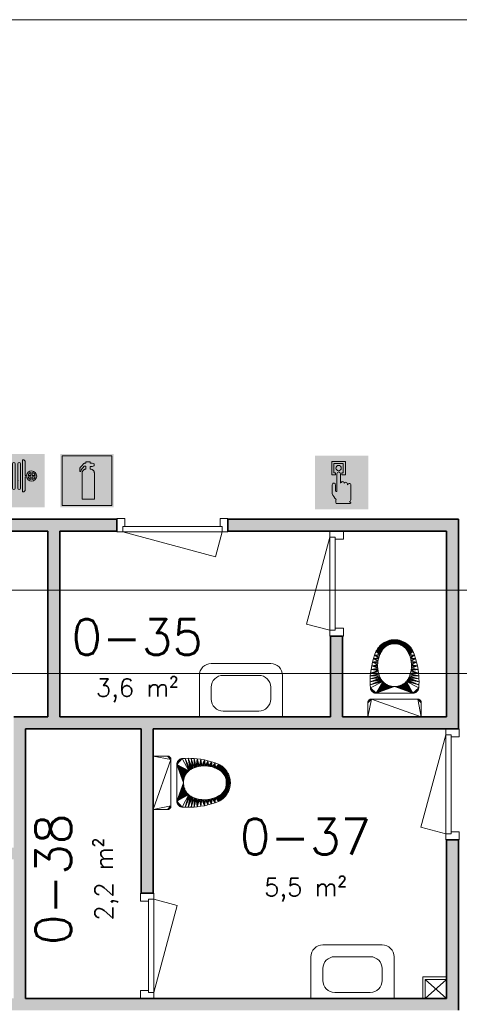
# Model space of a CAD drawing. Header units: millimetres. Extents: x -13022 to 1371524, y -38729 to 632593.
# Tile 260 of 381: x 512969 to 516669, y 607835 to 616118. Entities that reach past the tile are written whole.
import ezdxf

# ---------------------------------------------------------------- set-up
doc = ezdxf.new("R2010")
doc.units = ezdxf.units.MM
doc.header["$LTSCALE"] = 35
for name, color, linetype, lineweight in [('A LIJN 1', 1, 'Continuous', 20), ('A LIJN 2', 2, 'Continuous', 35), ('A LIJN 5', 5, 'Continuous', 13), ('A LIJN 9', 252, 'Continuous', 18), ('A OPMER', 10, 'Continuous', 50), ('Al65----_beveiliging-inst', 92, 'Continuous', 9), ('B95 tekst', 7, 'Continuous', 25), ('brandveiligheid voorzieningen', 10, 'Continuous', 9)]:
    doc.layers.add(name, color=color, linetype=linetype, lineweight=lineweight)
doc.layers.add('Al$8a---_hulplijnen', color=6, linetype='Continuous', plot=False)
doc.styles.add('Algemeen', font='simplex.shx', dxfattribs={"height": 2.5})

# ---------------------------------------------------------------- blocks, each defined once
blk = doc.blocks.new('wast2-2')
at = {"layer": 'A LIJN 1', "linetype": 'Continuous'}
for p, q in [((0.15, 0.35), (-0.15, 0.35)), ((-0.25, 0.25), (-0.25, 0.15)), ((0.25, 0.15), (0.25, 0.25)), ((-0.15, 0.05), (0.15, 0.05))]:
    blk.add_line(p, q, dxfattribs=at)
at = {"layer": 'A LIJN 1'}
blk.add_lwpolyline([(0.35, 0), (-0.35, 0), (-0.35, 0.35, -0.414214), (-0.25, 0.45), (0.25, 0.45, -0.414214), (0.35, 0.35), (0.35, 0)], format="xyb", close=True, dxfattribs=at)
at = {"layer": 'A LIJN 1', "linetype": 'Continuous'}
for centre, start, end in [((-0.15, 0.25), 90, 180), ((0.15, 0.25), 360, 90), ((-0.15, 0.15), 180, 270), ((0.15, 0.15), 270, 0)]:
    blk.add_arc(centre, 0.1, start, end, dxfattribs=at)
blk = doc.blocks.new('wc1-2')
at = {"layer": 'A LIJN 1', "linetype": 'Continuous'}
mesh = blk.add_polyface(dxfattribs=at)
corners = [(-0.2018, 0.3699), (-0.1978, 0.4007), (-0.1393, 0.3911), (-0.1205, 0.6014), (-0.0913, 0.5784), (-0.0943, 0.575), (-0.1505, 0.5627), (-0.1153, 0.5427), (-0.1539, 0.5566), (-0.1856, 0.4616), (-0.1774, 0.4916), (-0.1397, 0.4689), (-0.1427, 0.4299), (-0.1924, 0.4313), (-0.1426, 0.4397), (-0.1425, 0.4202), (-0.1418, 0.4104), (-0.1679, 0.5212), (-0.1334, 0.4975), (-0.1408, 0.4007), (-0.1055, 0.5596), (-0.1105, 0.5513), (-0.1431, 0.5746), (-0.1411, 0.4592), (-0.142, 0.4495), (-0.1255, 0.5964), (-0.0973, 0.5714), (-0.1001, 0.5678), (-0.1359, 0.488), (-0.138, 0.4785), (-0.1469, 0.5687), (-0.157, 0.5503), (-0.1196, 0.534), (-0.1375, 0.3815), (-0.1347, 0.5859), (-0.1302, 0.5912), (-0.1236, 0.5251), (-0.1305, 0.5068), (-0.139, 0.5803), (-0.1272, 0.516), (-0.088, 0.5817), (-0.1154, 0.6061)]
mesh.append_faces([[corners[k] for k in face] for face in [(6, 7, 8), (12, 13, 14), (17, 18, 10), (19, 1, 16), (9, 14, 13), (15, 13, 12), (29, 10, 28), (36, 31, 32), (25, 27, 35), (37, 17, 39), (38, 20, 22), (32, 8, 7)]], dxfattribs={"vtx0": -1, "vtx1": -1})
mesh.append_faces([[corners[k] for k in face] for face in [(3, 4, 5), (9, 23, 24), (25, 26, 27), (30, 21, 7), (9, 24, 14), (0, 2, 33), (9, 11, 23), (36, 17, 31), (25, 5, 26), (34, 27, 20)]], dxfattribs={"vtx0": -1, "vtx2": -1})
mesh.append_faces([[corners[k] for k in face] for face in [(0, 1, 2), (9, 10, 11), (15, 16, 13), (20, 21, 22), (18, 28, 10), (30, 22, 21), (29, 11, 10), (25, 3, 5), (31, 8, 32), (34, 35, 27), (37, 18, 17), (38, 34, 20), (36, 39, 17), (19, 2, 1), (1, 13, 16), (6, 30, 7), (40, 4, 41)]], dxfattribs={"vtx1": -1, "vtx2": -1})
mesh = blk.add_polyface(dxfattribs=at)
corners = [(-0.0551, 0.6411), (-0.041, 0.6101), (-0.0454, 0.6086), (-0.0276, 0.6134), (-0.0348, 0.6465), (-0.0279, 0.6478), (-0.0184, 0.6148), (-0.021, 0.6488), (-0.0484, 0.6432), (-0.0662, 0.5987), (-0.0809, 0.6301), (-0.0622, 0.601), (-0.0617, 0.6387), (-0.0497, 0.6069), (-0.0539, 0.6051), (-0.0682, 0.6361), (0, 0.6154), (-0.0046, 0.6155), (0, 0.6501), (-0.093, 0.623), (-0.0739, 0.5936), (-0.0989, 0.6191), (-0.087, 0.6267), (-0.0701, 0.5962), (-0.014, 0.6495), (-0.007, 0.6499), (-0.0092, 0.6155), (-0.023, 0.6142), (-0.1045, 0.615), (-0.0812, 0.588), (-0.1205, 0.6014), (-0.1154, 0.6061), (-0.0913, 0.5784), (-0.0138, 0.6152), (-0.0776, 0.5909), (-0.0847, 0.5849), (-0.11, 0.6107), (-0.0746, 0.6332), (-0.0366, 0.6114), (-0.0417, 0.645), (-0.0321, 0.6125), (-0.0581, 0.6031), (-0.088, 0.5817)]
mesh.append_faces([[corners[k] for k in face] for face in [(9, 10, 11), (12, 14, 15), (19, 20, 21), (3, 5, 27), (6, 7, 33), (34, 21, 20), (24, 33, 7), (28, 35, 36), (38, 39, 40), (41, 15, 14), (11, 37, 41), (4, 40, 39)]], dxfattribs={"vtx0": -1, "vtx1": -1})
mesh.append_faces([[corners[k] for k in face] for face in [(0, 1, 2), (3, 4, 5), (6, 5, 7), (12, 13, 14), (17, 25, 18), (9, 22, 10), (28, 29, 35), (11, 10, 37), (38, 8, 39), (12, 2, 13), (42, 31, 36), (19, 23, 20), (24, 26, 33)]], dxfattribs={"vtx0": -1, "vtx2": -1})
mesh.append_faces([[corners[k] for k in face] for face in [(0, 8, 1), (16, 17, 18), (19, 22, 23), (24, 25, 26), (28, 21, 29), (30, 31, 32), (17, 26, 25), (12, 0, 2), (38, 1, 8), (9, 23, 22), (37, 15, 41), (3, 40, 4), (6, 27, 5), (34, 29, 21), (35, 42, 36)]], dxfattribs={"vtx1": -1, "vtx2": -1})
mesh = blk.add_polyface(dxfattribs=at)
corners = [(0.0989, 0.6191), (0.0776, 0.5909), (0.0739, 0.5936), (0.007, 0.6499), (0.0046, 0.6155), (0, 0.6501), (0.021, 0.6488), (0.0138, 0.6152), (0.014, 0.6495), (0.0539, 0.6051), (0.0682, 0.6361), (0.0581, 0.6031), (0.0746, 0.6332), (0.0622, 0.601), (0.093, 0.623), (0.0812, 0.588), (0.1045, 0.615), (0.0617, 0.6387), (0.0497, 0.6069), (0.0279, 0.6478), (0.023, 0.6142), (0.0184, 0.6148), (0.0701, 0.5962), (0.087, 0.6267), (0.0092, 0.6155), (0.0321, 0.6125), (0.0417, 0.645), (0.0366, 0.6114), (0.0809, 0.6301), (0.0662, 0.5987), (0.0454, 0.6086), (0.041, 0.6101), (0.0551, 0.6411), (0.0348, 0.6465), (0.0276, 0.6134), (0, 0.6154), (0.0484, 0.6432), (0.088, 0.5817), (0.0847, 0.5849), (0.11, 0.6107), (0.1154, 0.6061), (0.1205, 0.6014), (0.0913, 0.5784)]
mesh.append_faces([[corners[k] for k in face] for face in [(3, 4, 5), (6, 7, 8), (9, 10, 11), (11, 12, 13), (0, 2, 14), (25, 26, 27), (28, 13, 12), (22, 14, 2), (23, 29, 28), (35, 5, 4), (30, 17, 18), (15, 16, 38), (24, 8, 7), (27, 36, 31)]], dxfattribs={"vtx0": -1, "vtx1": -1})
mesh.append_faces([[corners[k] for k in face] for face in [(0, 1, 2), (15, 0, 16), (17, 9, 18), (19, 20, 21), (22, 23, 14), (3, 24, 4), (28, 29, 13), (25, 33, 26), (11, 10, 12), (19, 34, 20), (31, 36, 32), (30, 32, 17), (27, 26, 36), (6, 21, 7), (37, 39, 40)]], dxfattribs={"vtx0": -1, "vtx2": -1})
mesh.append_faces([[corners[k] for k in face] for face in [(30, 31, 32), (3, 8, 24), (19, 33, 34), (15, 1, 0), (17, 10, 9), (25, 34, 33), (37, 38, 39), (22, 29, 23), (6, 19, 21), (16, 39, 38), (40, 41, 42)]], dxfattribs={"vtx1": -1, "vtx2": -1})
mesh = blk.add_polyface(dxfattribs=at)
corners = [(0.1334, 0.4975), (0.1774, 0.4916), (0.1359, 0.488), (0.1679, 0.5212), (0.1305, 0.5068), (0.1272, 0.516), (0.1426, 0.4397), (0.142, 0.4495), (0.1856, 0.4616), (0.0943, 0.575), (0.1205, 0.6014), (0.1255, 0.5964), (0.1302, 0.5912), (0.1001, 0.5678), (0.1539, 0.5566), (0.1196, 0.534), (0.1153, 0.5427), (0.157, 0.5503), (0.1978, 0.4007), (0.1418, 0.4104), (0.1924, 0.4313), (0.0973, 0.5714), (0.1505, 0.5627), (0.1236, 0.5251), (0.138, 0.4785), (0.1397, 0.4689), (0.1425, 0.4202), (0.1427, 0.4299), (0.2018, 0.3699), (0.1375, 0.3815), (0.1393, 0.3911), (0.1411, 0.4592), (0.1408, 0.4007), (0.1469, 0.5687), (0.1347, 0.5859), (0.1055, 0.5596), (0.139, 0.5803), (0.1431, 0.5746), (0.1105, 0.5513), (0.088, 0.5817), (0.1154, 0.6061), (0.0913, 0.5784)]
mesh.append_faces([[corners[k] for k in face] for face in [(0, 1, 2), (12, 13, 11), (18, 19, 20), (21, 11, 13), (14, 16, 22), (3, 23, 17), (24, 1, 25), (26, 20, 19), (20, 6, 8), (39, 40, 41), (31, 8, 7), (9, 11, 21), (37, 35, 36)]], dxfattribs={"vtx0": -1, "vtx1": -1})
mesh.append_faces([[corners[k] for k in face] for face in [(0, 3, 1), (3, 4, 5), (9, 10, 11), (14, 15, 16), (3, 5, 23), (28, 29, 30), (18, 30, 32), (18, 32, 19), (16, 33, 22), (20, 27, 6), (25, 1, 8), (17, 23, 15), (35, 34, 36), (37, 38, 35)]], dxfattribs={"vtx0": -1, "vtx2": -1})
mesh.append_faces([[corners[k] for k in face] for face in [(6, 7, 8), (14, 17, 15), (26, 27, 20), (31, 25, 8), (12, 34, 13), (35, 13, 34), (24, 2, 1), (37, 33, 38), (0, 4, 3), (16, 38, 33), (9, 41, 10), (18, 28, 30)]], dxfattribs={"vtx1": -1, "vtx2": -1})
mesh = blk.add_polyface(dxfattribs=at)
corners = [(-0.154, 0.2), (-0.0265, 0.2581), (-0.0213, 0.2572), (-0.1297, 0.3532), (-0.2042, 0.3452), (-0.1327, 0.3625), (-0.0317, 0.2592), (-0.0369, 0.2606), (-0.0617, 0.2703), (-0.0664, 0.2728), (-0.2018, 0.3699), (-0.1375, 0.3815), (-0.1353, 0.3719), (-0.0755, 0.2784), (-0.0798, 0.2815), (-0.052, 0.2658), (-0.0471, 0.2638), (-0.042, 0.2621), (-0.0569, 0.2679), (-0.1264, 0.3441), (-0.0882, 0.2881), (-0.0841, 0.2847), (-0.1226, 0.335), (-0.1204, 0.3302), (-0.2056, 0.3204), (-0.016, 0.2565), (-0.2025, 0.2377), (-0.2038, 0.2458), (-0.2013, 0.2337), (-0.2054, 0.2707), (-0.1031, 0.3034), (-0.0996, 0.2993), (-0.2033, 0.2417), (-0.118, 0.3254), (-0.1154, 0.3208), (-0.206, 0.2955), (-0.1064, 0.3075), (-0.1126, 0.3162), (-0.071, 0.2755), (-0.0959, 0.2955), (-0.0921, 0.2917), (-0.1096, 0.3118)]
mesh.append_faces([[corners[k] for k in face] for face in [(3, 4, 5), (6, 0, 7), (8, 0, 9), (13, 0, 14), (25, 0, 2), (26, 27, 28), (15, 0, 18), (33, 35, 23), (4, 19, 24), (29, 31, 27), (22, 24, 19), (39, 0, 31), (17, 0, 16)]], dxfattribs={"vtx0": -1, "vtx1": -1})
mesh.append_faces([[corners[k] for k in face] for face in [(0, 27, 31)]], dxfattribs={"vtx0": -1, "vtx1": -1, "vtx2": -1})
mesh.append_faces([[corners[k] for k in face] for face in [(0, 1, 2), (10, 11, 12), (0, 20, 21), (29, 30, 31), (29, 36, 30), (35, 34, 37), (35, 37, 41), (0, 38, 9), (0, 40, 20), (10, 12, 5), (0, 21, 14), (29, 41, 36)]], dxfattribs={"vtx0": -1, "vtx2": -1})
mesh.append_faces([[corners[k] for k in face] for face in [(15, 16, 0), (17, 7, 0), (8, 18, 0), (3, 19, 4), (22, 23, 24), (33, 34, 35), (6, 1, 0), (13, 38, 0), (39, 40, 0), (4, 10, 5), (29, 35, 41), (35, 24, 23)]], dxfattribs={"vtx1": -1, "vtx2": -1})
mesh.append_faces([[corners[k] for k in face] for face in [(26, 32, 27)]], dxfattribs={"vtx2": -1})
mesh = blk.add_polyface(dxfattribs=at)
corners = [(0.0369, 0.2606), (0.042, 0.2621), (0.154, 0.2), (0.0213, 0.2572), (0.0265, 0.2581), (0.2054, 0.2707), (0.0996, 0.2993), (0.1031, 0.3034), (0.0755, 0.2784), (0.0798, 0.2815), (0.1226, 0.335), (0.2056, 0.3204), (0.1204, 0.3302), (0.0471, 0.2638), (0.052, 0.2658), (0.0921, 0.2917), (0.0959, 0.2955), (0.1353, 0.3719), (0.1375, 0.3815), (0.2018, 0.3699), (0.1327, 0.3625), (0.2042, 0.3452), (0.1297, 0.3532), (0.1264, 0.3441), (0.016, 0.2565), (0.1096, 0.3118), (0.1126, 0.3162), (0.206, 0.2955), (0.0569, 0.2679), (0.0617, 0.2703), (0.2033, 0.2417), (0.2025, 0.2377), (0.2038, 0.2458), (0.1064, 0.3075), (0.0841, 0.2847), (0.1154, 0.3208), (0.0882, 0.2881), (0.118, 0.3254), (0.0664, 0.2728), (0.0317, 0.2592), (0.071, 0.2755), (0.2013, 0.2337), (0.0107, 0.256)]
mesh.append_faces([[corners[k] for k in face] for face in [(10, 11, 12), (20, 21, 22), (23, 11, 10), (35, 27, 26), (17, 19, 20), (38, 2, 29), (25, 5, 33), (0, 2, 39), (41, 32, 31), (8, 2, 40), (37, 27, 35)]], dxfattribs={"vtx0": -1, "vtx1": -1})
mesh.append_faces([[corners[k] for k in face] for face in [(2, 6, 32)]], dxfattribs={"vtx0": -1, "vtx1": -1, "vtx2": -1})
mesh.append_faces([[corners[k] for k in face] for face in [(2, 3, 4), (5, 6, 7), (2, 13, 14), (2, 15, 16), (2, 24, 3), (20, 19, 21), (2, 28, 29), (5, 7, 33), (2, 9, 34), (23, 21, 11), (2, 34, 36), (2, 1, 13), (2, 16, 6), (25, 27, 5), (2, 36, 15), (2, 14, 28), (2, 4, 39), (2, 42, 24)]], dxfattribs={"vtx0": -1, "vtx2": -1})
mesh.append_faces([[corners[k] for k in face] for face in [(30, 31, 32)]], dxfattribs={"vtx1": -1})
mesh.append_faces([[corners[k] for k in face] for face in [(0, 1, 2), (8, 9, 2), (17, 18, 19), (25, 26, 27), (5, 32, 6), (37, 12, 27), (23, 22, 21), (38, 40, 2), (11, 27, 12)]], dxfattribs={"vtx1": -1, "vtx2": -1})
mesh = blk.add_polyface(dxfattribs=at)
corners = [(0.225, 0), (-0.225, 0), (-0.195, 0.15), (-0.2249, 0.1224), (-0.2242, 0.127), (-0.2235, 0.1293), (-0.225, 0.12), (-0.2043, 0.1485), (-0.2178, 0.1395), (-0.2206, 0.1357), (-0.2193, 0.1376), (-0.2162, 0.1412), (-0.2145, 0.1428), (-0.2126, 0.1443), (-0.2246, 0.1247), (-0.2107, 0.1456), (-0.1974, 0.1499), (-0.1997, 0.1496), (-0.2227, 0.1315), (-0.202, 0.1492), (-0.2086, 0.1467), (-0.2065, 0.1477), (-0.2217, 0.1336), (-0.1702, 0.2027), (-0.1741, 0.2042), (-0.1663, 0.2015), (0, 0.2557), (-0.154, 0.2), (-0.0053, 0.2558), (-0.1878, 0.2132), (-0.1908, 0.2161), (-0.2038, 0.2458), (-0.016, 0.2565), (-0.0107, 0.256), (-0.1998, 0.2299), (-0.2013, 0.2337), (-0.1934, 0.2193), (-0.1847, 0.2105), (-0.1581, 0.2002), (-0.198, 0.2262), (-0.1813, 0.2081), (-0.1778, 0.206), (-0.1622, 0.2007), (-0.1958, 0.2226)]
mesh.append_faces([[corners[k] for k in face] for face in [(8, 9, 10), (9, 18, 22), (25, 38, 42)]], dxfattribs={"vtx0": -1})
mesh.append_faces([[corners[k] for k in face] for face in [(3, 2, 6), (16, 7, 17), (2, 7, 16), (15, 5, 13), (20, 7, 15), (6, 2, 1), (26, 27, 28), (36, 31, 30), (29, 31, 37), (34, 31, 39)]], dxfattribs={"vtx0": -1, "vtx1": -1})
mesh.append_faces([[corners[k] for k in face] for face in [(3, 5, 7), (3, 7, 2), (7, 5, 15), (11, 13, 9), (9, 13, 5), (25, 31, 38), (31, 24, 40), (25, 24, 31)]], dxfattribs={"vtx0": -1, "vtx1": -1, "vtx2": -1})
mesh.append_faces([[corners[k] for k in face] for face in [(3, 4, 5), (9, 5, 18), (31, 40, 37), (27, 33, 28)]], dxfattribs={"vtx0": -1, "vtx2": -1})
mesh.append_faces([[corners[k] for k in face] for face in [(23, 24, 25), (41, 40, 24)]], dxfattribs={"vtx1": -1})
mesh.append_faces([[corners[k] for k in face] for face in [(0, 1, 2), (8, 11, 9), (29, 30, 31), (32, 33, 27), (34, 35, 31), (27, 38, 31), (36, 43, 31), (43, 39, 31)]], dxfattribs={"vtx1": -1, "vtx2": -1})
mesh.append_faces([[corners[k] for k in face] for face in [(11, 12, 13), (3, 14, 4), (7, 19, 17), (20, 21, 7)]], dxfattribs={"vtx2": -1})
mesh = blk.add_polyface(dxfattribs=at)
corners = [(0.2065, 0.1477), (0.2086, 0.1467), (0.2107, 0.1456), (0.2043, 0.1485), (0.2246, 0.1247), (0.195, 0.15), (0.1997, 0.1496), (0.2217, 0.1336), (0.2145, 0.1428), (0.2193, 0.1376), (0.225, 0.12), (0.2227, 0.1315), (0.2235, 0.1293), (0.2242, 0.127), (0.2249, 0.1224), (0.1974, 0.1499), (0.202, 0.1492), (0.225, 0), (0.2206, 0.1357), (0.2162, 0.1412), (0.2126, 0.1443), (0.2178, 0.1395), (-0.195, 0.15), (0.1581, 0.2002), (0.1663, 0.2015), (0.1622, 0.2007), (0.198, 0.2262), (0.1878, 0.2132), (0.2013, 0.2337), (0.1778, 0.206), (0.154, 0.2), (0.2038, 0.2458), (0.1702, 0.2027), (0.1741, 0.2042), (0, 0.2557), (0.0053, 0.2558), (0.0107, 0.256), (0.1847, 0.2105), (0.1813, 0.2081), (0.1958, 0.2226), (0.1934, 0.2193), (0.1908, 0.2161), (0.1998, 0.2299), (-0.154, 0.2)]
mesh.append_faces([[corners[k] for k in face] for face in [(6, 5, 15), (23, 24, 25), (27, 40, 41)]], dxfattribs={"vtx0": -1})
mesh.append_faces([[corners[k] for k in face] for face in [(17, 5, 10), (4, 11, 13), (30, 31, 23), (37, 29, 27)]], dxfattribs={"vtx0": -1, "vtx1": -1})
mesh.append_faces([[corners[k] for k in face] for face in [(3, 4, 5), (6, 3, 5), (7, 8, 9), (4, 10, 5), (3, 7, 4), (3, 8, 7), (3, 2, 8), (26, 27, 28), (29, 23, 27), (28, 23, 31), (28, 27, 23), (29, 24, 23), (26, 40, 27)]], dxfattribs={"vtx0": -1, "vtx1": -1, "vtx2": -1})
mesh.append_faces([[corners[k] for k in face] for face in [(4, 7, 11), (17, 22, 5), (30, 34, 35), (30, 35, 36)]], dxfattribs={"vtx0": -1, "vtx2": -1})
mesh.append_faces([[corners[k] for k in face] for face in [(32, 24, 33), (42, 26, 28)]], dxfattribs={"vtx1": -1})
mesh.append_faces([[corners[k] for k in face] for face in [(3, 0, 2), (8, 19, 9), (30, 43, 34), (29, 33, 24)]], dxfattribs={"vtx1": -1, "vtx2": -1})
mesh.append_faces([[corners[k] for k in face] for face in [(0, 1, 2), (11, 12, 13), (4, 14, 10), (6, 16, 3), (9, 18, 7), (2, 20, 8), (19, 21, 9), (37, 38, 29), (26, 39, 40)]], dxfattribs={"vtx2": -1})
blk = doc.blocks.new('Brandslanghaspel')
at = {"layer": 'brandveiligheid voorzieningen', "true_color": 0xffffff}
h = blk.add_hatch(color=7, dxfattribs=at)
h.paths.add_polyline_path([(-1.8131, 2.183), (-1.9809, 2.183), (-2.1753, 2.364), (-2.1753, 6.484), (-1.9926, 6.664), (-1.8131, 6.664)])
edge = h.paths.add_edge_path()
edge.add_arc((0.1717, 6.0972), 0.1929, 92.01096, 177.98904)
edge.add_line((-0.0211, 6.104), (-0.0214, 6.104))
edge.add_line((-0.0214, 6.104), (-0.0214, 2.702))
edge.add_line((-0.0214, 2.702), (-0.0211, 2.702))
edge.add_arc((0.1723, 2.7114), 0.1936, 182.797634, 267.821774)
edge.add_arc((0.1573, 2.7114), 0.1935, 272.254329, 357.218746)
edge.add_line((0.3506, 2.702), (0.3515, 2.702))
edge.add_line((0.3515, 2.702), (0.3515, 6.104))
edge.add_line((0.3515, 6.104), (0.3506, 6.104))
edge.add_arc((0.1577, 6.0971), 0.193, 2.044103, 87.86341)
edge = h.paths.add_edge_path()
edge.add_arc((-0.5787, 6.0971), 0.1931, 92.060571, 177.939429)
edge.add_line((-0.7716, 6.104), (-0.772, 6.104))
edge.add_line((-0.772, 6.104), (-0.772, 2.702))
edge.add_line((-0.772, 2.702), (-0.7716, 2.702))
edge.add_arc((-0.5779, 2.7118), 0.194, 182.897198, 267.72221)
edge.add_arc((-0.5933, 2.7119), 0.194, 272.272353, 357.077445)
edge.add_line((-0.3995, 2.702), (-0.3992, 2.702))
edge.add_line((-0.3992, 2.702), (-0.3992, 6.104))
edge.add_line((-0.3992, 6.104), (-0.3995, 6.104))
edge.add_arc((-0.5926, 6.0969), 0.1933, 2.115671, 87.915125)
edge = h.paths.add_edge_path()
edge.add_arc((-1.2963, 6.0968), 0.1933, 91.999029, 177.877887)
edge.add_line((-1.4894, 6.104), (-1.4894, 1.535))
edge.add_line((-1.4894, 1.535), (-1.1166, 1.535))
edge.add_line((-1.1166, 1.535), (-1.1166, 6.104))
edge.add_line((-1.1166, 6.104), (-1.1173, 6.104))
edge.add_arc((-1.3103, 6.097), 0.1931, 2.063956, 87.843556)
h.paths.add_polyline_path([(-1.1151, 1.102), (-1.1833, 0.701), (-1.4224, 0.701), (-1.4903, 1.105), (-1.4903, 1.263), (-1.1151, 1.263)])
edge = h.paths.add_edge_path()
edge.add_line((1.0007, 4.4891), (1.0007, 6.484))
edge.add_line((1.0007, 6.484), (0.8176, 6.664))
edge.add_line((0.8176, 6.664), (0.6385, 6.664))
edge.add_line((0.6385, 6.664), (0.6385, 2.183))
edge.add_line((0.6385, 2.183), (0.8062, 2.183))
edge.add_line((0.8062, 2.183), (1.0007, 2.364))
edge.add_line((1.0007, 2.364), (1.0007, 4.285))
edge.add_line((1.0007, 4.285), (1.2228, 4.285))
edge.add_arc((1.8866, 4.3396), 0.666, 184.705084, 271.930478)
edge.add_arc((1.8807, 4.4237), 0.7502, 272.163802, 357.883832)
edge.add_arc((1.8818, 4.3683), 0.7492, 2.116162, 87.915616)
edge.add_arc((1.9315, 4.3762), 0.7412, 91.743139, 171.242832)
edge.add_arc((1.0182, -221.511), 226, 89.954163, 90.004437)
edge = h.paths.add_edge_path(flags=16)
edge.add_line((1.8026, 4.285), (1.8026, 3.9))
edge.add_arc((1.921, 4.4072), 0.5208, 193.569519, 256.860438, ccw=False)
edge.add_line((1.4147, 4.285), (1.8026, 4.285))
edge = h.paths.add_edge_path(flags=16)
edge.add_line((1.8026, 4.891), (1.8026, 4.489))
edge.add_line((1.8026, 4.489), (1.4112, 4.489))
edge.add_arc((1.9212, 4.384), 0.5207, 103.167599, 168.363278, ccw=False)
edge = h.paths.add_edge_path(flags=16)
edge.add_arc((1.8987, 4.3853), 0.5189, 11.524706, 78.048247)
edge.add_line((2.0062, 4.893), (2.0062, 4.489))
edge.add_line((2.0062, 4.489), (2.4072, 4.489))
edge = h.paths.add_edge_path(flags=16)
edge.add_arc((1.8971, 4.4077), 0.5212, 282.079218, 346.387144)
edge.add_line((2.4037, 4.285), (2.0062, 4.285))
edge.add_line((2.0062, 4.285), (2.0062, 3.898))
at = {"layer": 'Al65----_beveiliging-inst', "color": 7, "true_color": 0xffffff}
blk.add_solid([(-3.75, 0), (3.75, 0), (-3.75, 7.5), (3.75, 7.5)], dxfattribs=at)
blk.add_solid([(-3.75, 0), (3.75, 0), (-3.75, 7.5), (3.75, 7.5)], dxfattribs=at)
at = {"layer": 'Al65----_beveiliging-inst', "color": 10}
blk.add_solid([(-3.5, 0.25), (3.5, 0.25), (-3.5, 7.25), (3.5, 7.25)], dxfattribs=at)
at = {"layer": 'brandveiligheid voorzieningen', "color": 7, "true_color": 0xffffff}
for points in [[(-2.1753, 6.484), (-1.9926, 6.664)], [(-2.1753, 2.364), (-2.1753, 6.484)], [(-1.9926, 6.664), (-1.8131, 6.664)], [(-1.8131, 6.664), (-1.8131, 2.183)], [(-1.4894, 6.104), (-1.4894, 1.535)], [(-1.1166, 6.104), (-1.1173, 6.104)], [(-1.1166, 1.535), (-1.1166, 6.104)], [(-0.7716, 6.104), (-0.772, 6.104)], [(-0.772, 6.104), (-0.772, 2.702)], [(-0.3992, 6.104), (-0.3995, 6.104)], [(-0.3992, 2.702), (-0.3992, 6.104)], [(-0.0211, 6.104), (-0.0214, 6.104)], [(-0.0214, 6.104), (-0.0214, 2.702)], [(0.3515, 6.104), (0.3506, 6.104)], [(0.3515, 2.702), (0.3515, 6.104)], [(0.8176, 6.664), (0.6385, 6.664)], [(0.6385, 6.664), (0.6385, 2.183)], [(1.0007, 6.484), (0.8176, 6.664)], [(1.0007, 4.4891), (1.0007, 6.484)], [(1.0007, 2.364), (1.0007, 4.285)], [(1.0007, 4.285), (1.2228, 4.285)], [(1.8026, 4.489), (1.4112, 4.489)], [(1.4147, 4.285), (1.8026, 4.285)], [(1.8026, 4.891), (1.8026, 4.489)], [(1.8026, 4.285), (1.8026, 3.9)], [(2.0062, 4.489), (2.0062, 4.893)], [(2.4072, 4.489), (2.0062, 4.489)], [(2.0062, 3.898), (2.0062, 4.285)], [(2.0062, 4.285), (2.4037, 4.285)], [(-1.9809, 2.183), (-2.1753, 2.364)], [(-1.8131, 2.183), (-1.9809, 2.183)], [(-1.4894, 1.535), (-1.1166, 1.535)], [(-0.772, 2.702), (-0.7716, 2.702)], [(-0.3995, 2.702), (-0.3992, 2.702)], [(-0.0214, 2.702), (-0.0211, 2.702)], [(0.3506, 2.702), (0.3515, 2.702)], [(0.6385, 2.183), (0.8062, 2.183)], [(0.8062, 2.183), (1.0007, 2.364)], [(-1.4903, 1.105), (-1.4903, 1.263)], [(-1.4903, 1.263), (-1.1151, 1.263)], [(-1.4224, 0.701), (-1.4903, 1.105)], [(-1.1833, 0.701), (-1.4224, 0.701)], [(-1.1151, 1.102), (-1.1833, 0.701)], [(-1.1151, 1.263), (-1.1151, 1.102)]]:
    blk.add_lwpolyline(points, dxfattribs=at)
for points in [[(-1.303, 6.29, 0.3933), (-1.4894, 6.104)], [(-1.1173, 6.104, 0.3928), (-1.303, 6.29)], [(-0.5856, 6.29, 0.3933), (-0.7716, 6.104)], [(-0.3995, 6.104, 0.3929), (-0.5856, 6.29)], [(0.1649, 6.29, 0.3938), (-0.0211, 6.104)], [(0.3506, 6.104, 0.393), (0.1649, 6.29)], [(1.199, 4.489, 0.00021936), (1.0007, 4.4891)], [(1.909, 5.117, 0.3615), (1.199, 4.489)], [(1.2228, 4.285, 0.4001), (1.909, 3.674)], [(1.4112, 4.489, -0.2924), (1.8026, 4.891)], [(1.8026, 3.9, -0.2834), (1.4147, 4.285)], [(2.6304, 4.396, 0.3929), (1.909, 5.117)], [(1.909, 3.674, 0.3925), (2.6304, 4.396)], [(2.0062, 4.893, -0.2987), (2.4072, 4.489)], [(2.4037, 4.285, -0.2882), (2.0062, 3.898)], [(-0.7716, 2.702, 0.388), (-0.5856, 2.518)], [(-0.5856, 2.518, 0.3879), (-0.3995, 2.702)], [(-0.0211, 2.702, 0.389), (0.1649, 2.518)], [(0.1649, 2.518, 0.3887), (0.3506, 2.702)]]:
    blk.add_lwpolyline(points, format="xyb", dxfattribs=at)
blk.add_point((0, 3.75), dxfattribs=at)
blk = doc.blocks.new('Handbrandmelder')
at = {"layer": 'brandveiligheid voorzieningen', "true_color": 0xffffff}
h = blk.add_hatch(color=7, dxfattribs=at)
h.paths.add_polyline_path([(-1.3623, 6.704), (-1.3623, 4.818), (-0.8616, 4.818), (-0.8616, 5.105), (-1.0867, 5.105), (-1.0867, 6.416), (0.2412, 6.416), (0.2412, 5.105), (0.0423, 5.105), (0.0423, 4.818), (0.5292, 4.818), (0.5292, 6.704)])
edge = h.paths.add_edge_path()
edge.add_line((-0.7744, 0.795), (1.2172, 0.795))
edge.add_arc((1.1848, 0.9151), 0.1244, 285.097845, 344.573813)
edge.add_arc((1.1955, 0.8747), 0.1095, 3.814851, 78.556999)
edge.add_arc((1.2155, 1.0811), 0.0991, 186.406081, 271.011898, ccw=False)
edge.add_arc((0.8951, 1.4295), 0.4225, 301.679206, 358.707701)
edge.add_line((1.3175, 1.42), (1.3175, 3.356))
edge.add_arc((1.0815, 3.3696), 0.2364, 356.700991, 450.505791)
edge.add_arc((1.0751, 3.3423), 0.2637, 89.061593, 168.70314)
edge.add_line((0.8165, 3.394), (0.8165, 3.518))
edge.add_arc((0.5556, 3.5071), 0.2611, 2.39047, 87.792584)
edge.add_arc((0.5705, 3.5064), 0.2616, 91.041001, 151.564737)
edge.add_line((0.3404, 3.631), (0.3404, 3.643))
edge.add_arc((0.0798, 3.6324), 0.2608, 2.337798, 87.799547)
edge.add_arc((0.0991, 3.6332), 0.26, 92.052962, 177.832561)
edge.add_line((-0.1607, 3.643), (-0.1607, 4.967))
edge.add_arc((-0.411, 4.968), 0.2503, 359.76141, 447.144807)
edge.add_arc((-0.3888, 4.9577), 0.2605, 92.124608, 177.943914)
edge.add_line((-0.6492, 4.967), (-0.6492, 2.557))
edge.add_arc((-0.7221, 2.5577), 0.0729, 299.050174, 359.424387, ccw=False)
edge.add_line((-0.6867, 2.494), (-0.7618, 2.457))
edge.add_line((-0.7618, 2.457), (-0.7868, 2.457))
edge.add_line((-0.7868, 2.457), (-0.8745, 2.569))
edge.add_line((-0.8745, 2.569), (-0.8745, 3.419))
edge.add_arc((-1.0861, 3.4433), 0.213, 353.435435, 446.970057)
edge.add_arc((-1.078, 3.4209), 0.2351, 89.220046, 180.466534)
edge.add_line((-1.3131, 3.419), (-1.3131, 2.282))
edge.add_line((-1.3131, 2.282), (-1.3131, 2.219))
edge.add_arc((0.9801, 3.0528), 2.4401, 199.980806, 224.025181)
edge.add_arc((-28.5646, 4.7292), 27.994, 352.668719, 353.081248, ccw=False)
edge.add_arc((-0.073, 1.0253), 0.7382, 169.723152, 198.178085)
edge = h.paths.add_edge_path(flags=17)
edge.add_arc((-0.4353, 5.7799), 0.3921, 271.833261, 357.970029)
edge.add_arc((-0.4345, 5.7425), 0.3917, 3.443844, 88.288775)
edge.add_arc((-0.4184, 5.7498), 0.3842, 90.654144, 177.583048)
edge.add_arc((-0.4087, 5.7816), 0.3939, 182.273303, 267.953611)
at = {"layer": 'Al65----_beveiliging-inst', "color": 7, "true_color": 0xffffff}
blk.add_solid([(-3.75, 0), (3.75, 0), (-3.75, 7.5), (3.75, 7.5)], dxfattribs=at)
at = {"layer": 'Al65----_beveiliging-inst', "color": 10}
blk.add_solid([(-3.5, 0.25), (3.5, 0.25), (-3.5, 7.25), (3.5, 7.25)], dxfattribs=at)
at = {"layer": 'brandveiligheid voorzieningen', "color": 7, "true_color": 0xffffff}
for points in [[(-1.3623, 6.704), (-1.3623, 4.818)], [(0.5292, 6.704), (-1.3623, 6.704)], [(-1.0867, 5.105), (-1.0867, 6.416)], [(-1.0867, 6.416), (0.2412, 6.416)], [(0.2412, 6.416), (0.2412, 5.105)], [(0.5292, 4.818), (0.5292, 6.704)], [(-1.3623, 4.818), (-0.8616, 4.818)], [(-0.8616, 5.105), (-1.0867, 5.105)], [(-0.8616, 4.818), (-0.8616, 5.105)], [(-0.6492, 4.967), (-0.6492, 2.557)], [(-0.1607, 3.643), (-0.1607, 4.967)], [(0.2412, 5.105), (0.0423, 5.105)], [(0.0423, 5.105), (0.0423, 4.818)], [(0.0423, 4.818), (0.5292, 4.818)], [(-1.3131, 3.419), (-1.3131, 2.282)], [(-0.8745, 2.569), (-0.8745, 3.419)], [(0.3404, 3.631), (0.3404, 3.643)], [(0.8165, 3.394), (0.8165, 3.518)], [(1.3175, 1.42), (1.3175, 3.356)], [(-1.3131, 2.282), (-1.3131, 2.219)], [(-0.7868, 2.457), (-0.8745, 2.569)], [(-0.7618, 2.457), (-0.7868, 2.457)], [(-0.6867, 2.494), (-0.7618, 2.457)], [(-0.7744, 0.795), (1.2172, 0.795)]]:
    blk.add_lwpolyline(points, dxfattribs=at)
for points in [[(-0.8023, 5.766, -0.3986), (-0.4228, 6.134)], [(-0.4228, 5.388, -0.3923), (-0.8023, 5.766)], [(-0.4228, 6.134, -0.3881), (-0.0435, 5.766)], [(-0.0435, 5.766, -0.3946), (-0.4228, 5.388)], [(-0.3985, 5.218, 0.393), (-0.6492, 4.967)], [(-0.1607, 4.967, 0.4009), (-0.3985, 5.218)], [(-1.0748, 3.656, 0.4206), (-1.3131, 3.419)], [(-0.8745, 3.419, 0.4324), (-1.0748, 3.656)], [(0.0898, 3.893, 0.3928), (-0.1607, 3.643)], [(0.3404, 3.643, 0.3912), (0.0898, 3.893)], [(0.5657, 3.768, 0.2704), (0.3404, 3.631)], [(0.8165, 3.518, 0.3909), (0.5657, 3.768)], [(1.0794, 3.606, 0.3622), (0.8165, 3.394)], [(1.3175, 3.356, 0.4338), (1.0794, 3.606)], [(-1.3131, 2.219, 0.1053), (-0.7744, 1.357)], [(-0.6492, 2.557, -0.2697), (-0.6867, 2.494)], [(1.117, 1.07, 0.2541), (1.3175, 1.42)], [(-0.7994, 1.157, 0.1248), (-0.7744, 0.795)], [(-0.7744, 1.357, -0.0018), (-0.7994, 1.157)], [(1.2172, 0.982, -0.3869), (1.117, 1.07)], [(1.3047, 0.882, 0.3382), (1.2172, 0.982)], [(1.2172, 0.795, 0.2655), (1.3047, 0.882)]]:
    blk.add_lwpolyline(points, format="xyb", dxfattribs=at)
blk.add_point((0, 3.75), dxfattribs=at)
blk = doc.blocks.new('Handbrandblusser')
at = {"ltscale": 0.1}
h = blk.add_hatch(color=10, dxfattribs=at)
h.paths.add_polyline_path([(15.59, 7.19), (8.59, 7.19), (8.59, 0.19), (15.59, 0.19)])
h.paths.add_polyline_path([(11.41, 1.1), (13.13, 1.1), (13.13, 4.76), (13.13, 4.79), (13.12, 4.84), (13.11, 4.88), (13.09, 4.95), (13.06, 5), (13.03, 5.06), (12.99, 5.11), (12.95, 5.14), (12.92, 5.17), (12.85, 5.21), (12.8, 5.24), (12.76, 5.26), (12.7, 5.28), (12.64, 5.29), (12.6, 5.29), (12.54, 5.29), (12.54, 5.67), (12.81, 5.67), (13.08, 5.75), (13.08, 6.04), (12.82, 6.12), (12.54, 6.12), (12.54, 6.32), (11.94, 6.32), (11.94, 6.13), (11.75, 6.13), (11.72, 6.12), (11.68, 6.1), (11.64, 6.08), (11.59, 6.04), (11.53, 5.96), (11.44, 5.86), (11.31, 5.71), (11.15, 5.54), (11.13, 5.49), (11.11, 5.46), (11.1, 5.42), (11.09, 5.39), (11.09, 5.35), (11.08, 5.32), (11.08, 5.28), (11.08, 5.25), (11.07, 5.18), (11.07, 5.13), (11.07, 5.07), (11.07, 4.98), (11.24, 4.98), (11.26, 5.23), (11.71, 5.7), (11.94, 5.7), (11.94, 5.31), (11.92, 5.3), (11.89, 5.3), (11.85, 5.3), (11.81, 5.28), (11.76, 5.27), (11.72, 5.25), (11.69, 5.24), (11.66, 5.22), (11.63, 5.2), (11.6, 5.17), (11.58, 5.15), (11.56, 5.13), (11.53, 5.11), (11.51, 5.08), (11.5, 5.06), (11.49, 5.04), (11.47, 5.02), (11.46, 4.99), (11.45, 4.97), (11.44, 4.94), (11.43, 4.91), (11.42, 4.88), (11.41, 4.84), (11.41, 4.8), (11.41, 4.77)], flags=16)
at = {"layer": 'brandveiligheid voorzieningen', "ltscale": 0.1, "true_color": 0xffffff}
blk.add_hatch(color=7, dxfattribs=at).paths.add_polyline_path([(13.13, 4.76), (13.13, 4.79), (13.12, 4.84), (13.11, 4.88), (13.09, 4.95), (13.06, 5), (13.03, 5.06), (12.99, 5.11), (12.95, 5.14), (12.92, 5.17), (12.85, 5.21), (12.8, 5.24), (12.76, 5.26), (12.7, 5.28), (12.64, 5.29), (12.6, 5.29), (12.54, 5.29), (12.54, 5.67), (12.81, 5.67), (13.08, 5.75), (13.08, 6.04), (12.82, 6.12), (12.54, 6.12), (12.54, 6.32), (11.94, 6.32), (11.94, 6.13), (11.75, 6.13), (11.72, 6.12), (11.68, 6.1), (11.64, 6.08), (11.59, 6.04), (11.53, 5.96), (11.44, 5.86), (11.31, 5.71), (11.15, 5.54), (11.13, 5.49), (11.11, 5.46), (11.1, 5.42), (11.09, 5.39), (11.09, 5.35), (11.08, 5.32), (11.08, 5.28), (11.08, 5.25), (11.07, 5.18), (11.07, 5.13), (11.07, 5.07), (11.07, 4.98), (11.24, 4.98), (11.26, 5.23), (11.71, 5.7), (11.94, 5.7), (11.94, 5.31), (11.92, 5.3), (11.89, 5.3), (11.85, 5.3), (11.81, 5.28), (11.76, 5.27), (11.72, 5.25), (11.69, 5.24), (11.66, 5.22), (11.63, 5.2), (11.6, 5.17), (11.58, 5.15), (11.56, 5.13), (11.53, 5.11), (11.51, 5.08), (11.5, 5.06), (11.49, 5.04), (11.47, 5.02), (11.46, 4.99), (11.45, 4.97), (11.44, 4.94), (11.43, 4.91), (11.42, 4.88), (11.41, 4.84), (11.41, 4.8), (11.41, 4.77), (11.41, 1.1), (13.13, 1.1)])
at = {"color": 10, "lineweight": 5, "ltscale": 0.1}
blk.add_lwpolyline([(11.41, 1.1), (11.41, 4.77), (11.41, 4.8), (11.41, 4.84), (11.42, 4.88), (11.43, 4.91), (11.44, 4.94), (11.45, 4.97), (11.46, 4.99), (11.47, 5.02), (11.49, 5.04), (11.5, 5.06), (11.51, 5.08), (11.53, 5.11), (11.56, 5.13), (11.58, 5.15), (11.6, 5.17), (11.63, 5.2), (11.66, 5.22), (11.69, 5.24), (11.72, 5.25), (11.76, 5.27), (11.81, 5.28), (11.85, 5.3), (11.89, 5.3), (11.92, 5.3), (11.94, 5.31), (11.94, 5.7), (11.71, 5.7), (11.26, 5.23), (11.24, 4.98), (11.07, 4.98), (11.07, 5.07), (11.07, 5.13), (11.07, 5.18), (11.08, 5.25), (11.08, 5.28), (11.08, 5.32), (11.09, 5.35), (11.09, 5.39), (11.1, 5.42), (11.11, 5.46), (11.13, 5.49), (11.15, 5.54), (11.31, 5.71), (11.44, 5.86), (11.53, 5.96), (11.59, 6.04), (11.64, 6.08), (11.68, 6.1), (11.72, 6.12), (11.75, 6.13), (11.94, 6.13), (11.94, 6.32), (12.54, 6.32), (12.54, 6.12), (12.82, 6.12), (13.08, 6.04), (13.08, 5.75), (12.81, 5.67), (12.54, 5.67), (12.54, 5.29), (12.6, 5.29), (12.64, 5.29), (12.7, 5.28), (12.76, 5.26), (12.8, 5.24), (12.85, 5.21), (12.92, 5.17), (12.95, 5.14), (12.99, 5.11), (13.03, 5.06), (13.06, 5), (13.09, 4.95), (13.11, 4.88), (13.12, 4.84), (13.13, 4.79), (13.13, 4.76), (13.13, 1.1), (11.41, 1.1)], dxfattribs=at)
at = {"layer": 'Al65----_beveiliging-inst', "color": 7, "true_color": 0xffffff}
blk.add_solid([(8.34, -0.06), (15.84, -0.06), (8.34, 7.44), (15.84, 7.44)], dxfattribs=at)
at = {"layer": 'brandveiligheid voorzieningen', "color": 10, "ltscale": 0.1}
blk.add_lwpolyline([(8.59, 0.19), (15.59, 0.19), (15.59, 7.19), (8.59, 7.19)], close=True, dxfattribs=at)

msp = doc.modelspace()

# ---------------------------------------------------------------- hatches: boundary and pattern name
at = {"layer": 'A LIJN 9', "ltscale": 0.1}
h = msp.add_hatch(color=256, dxfattribs=at)
h.dxf.hatch_style = 1
h.paths.add_polyline_path([(516661.515, 609218.332), (516561.515, 609218.332), (516561.515, 607885.33), (513018.515, 607885.33), (513018.515, 610152.33), (513991.515, 610152.33), (513991.515, 608769.333), (514091.515, 608769.333), (514091.515, 610152.33), (516661.515, 610152.33), (516661.515, 611915.331), (514721.514, 611915.331), (514721.514, 611815.332), (516561.515, 611815.332), (516561.515, 610252.327), (515685.515, 610252.327), (515685.515, 610931.33), (515585.515, 610931.33), (515585.515, 610252.327), (513305.515, 610252.327), (513305.515, 611815.332), (513787.514, 611815.332), (513787.514, 611915.331), (512628.515, 611915.331), (512628.515, 611815.332), (513205.515, 611815.332), (513205.515, 610252.327), (512918.515, 610252.327), (512918.515, 609154.329), (512289.518, 609154.329), (512289.518, 609054.329), (512918.515, 609054.329), (512918.515, 607885.33), (509883.624, 607885.33), (509892.453, 607785.33), (516661.515, 607785.33)])

# ---------------------------------------------------------------- linework, layer by layer
at = {"layer": 'A LIJN 1', "linetype": 'Continuous'}
for p, q in [((509257.174, 616117.781), (549769.166, 616117.781)), ((509580.573, 611317.778), (550192.956, 611317.778)), ((509642.376, 610617.777), (550254.762, 610617.777)), ((516561.515, 608065.33), (516361.515, 608065.33)), ((516361.515, 608065.33), (516361.515, 607885.33)), ((516381.514, 607885.33), (516381.515, 608045.33)), ((516381.514, 608045.33), (516561.515, 607885.33)), ((516381.515, 608045.33), (516561.515, 608045.33)), ((516561.515, 608045.33), (516381.515, 607885.33))]:
    msp.add_line(p, q, dxfattribs=at)
at = {"layer": 'A LIJN 2'}
for p, q in [((513787.514, 611915.331), (512628.515, 611915.331)), ((513787.514, 611915.331), (513787.514, 611815.332)), ((516661.515, 611915.331), (514721.514, 611915.331)), ((514721.514, 611915.331), (514721.514, 611815.332)), ((516661.515, 610152.33), (516661.515, 611915.331)), ((512628.515, 611815.332), (513205.515, 611815.332)), ((513205.515, 611815.332), (513205.515, 610252.327)), ((513305.515, 611815.332), (513305.515, 610252.327)), ((513305.515, 611815.332), (513787.514, 611815.332)), ((516561.515, 611815.332), (514721.514, 611815.332)), ((516561.515, 610252.329), (516561.515, 611815.332)), ((515585.515, 610252.327), (515585.515, 610931.33)), ((515685.515, 610931.33), (515585.515, 610931.33)), ((515685.515, 610252.327), (515685.515, 610931.33)), ((512918.514, 610252.327), (513205.515, 610252.327)), ((513305.515, 610252.327), (515585.515, 610252.327)), ((515685.515, 610252.327), (516561.515, 610252.327)), ((513018.515, 610152.33), (513991.515, 610152.33)), ((513018.515, 607885.33), (513018.515, 610152.33)), ((513991.515, 610152.33), (513991.515, 608769.333)), ((514091.515, 610152.33), (516661.515, 610152.33)), ((514091.515, 610152.33), (514091.515, 608769.333)), ((516561.515, 607885.33), (516561.515, 609218.332)), ((516661.515, 609218.332), (516561.515, 609218.332)), ((516661.515, 607785.33), (516661.515, 609218.332)), ((513991.515, 608769.333), (514091.515, 608769.333)), ((513018.515, 607885.33), (516561.515, 607885.33))]:
    msp.add_line(p, q, dxfattribs=at)
at = {"layer": 'A LIJN 5', "linetype": 'Continuous'}
for p, q in [((514654.514, 611853.327), (513854.514, 611853.327)), ((514671.514, 611808.329), (513837.513, 611808.329)), ((514615.647, 611599.832), (513837.513, 611808.329)), ((514671.515, 611808.329), (514615.647, 611599.832)), ((515382.516, 611033.85), (515578.515, 611765.329)), ((515578.515, 611765.329), (515578.515, 610981.333)), ((515623.515, 610998.331), (515623.515, 611748.331)), ((515578.515, 610981.333), (515382.516, 611033.85)), ((516554.515, 610102.35), (516346.01, 609324.2)), ((516554.515, 610102.331), (516554.515, 609268.331)), ((516599.515, 609285.332), (516599.515, 610085.331)), ((516346.01, 609324.2), (516554.514, 609268.331)), ((514053.515, 608702.332), (514053.515, 607952.332)), ((514098.515, 607935.333), (514098.515, 608719.33)), ((514098.515, 608719.33), (514294.514, 608666.813)), ((514294.514, 608666.813), (514098.515, 607935.333))]:
    msp.add_line(p, q, dxfattribs=at)
for points, invisible_edges in [([(513837.531, 611853.327), (513787.514, 611808.329), (513787.514, 611922.331)], 13), ([(513837.531, 611853.327), (513787.514, 611922.331), (513854.514, 611922.331)], 13), ([(513837.531, 611853.327), (513854.514, 611922.331), (513854.514, 611853.327)], 1), ([(514721.514, 611922.331), (514671.514, 611853.327), (514654.514, 611922.331)], 3), ([(514671.514, 611853.327), (514654.514, 611853.327), (514654.514, 611922.331)], 12), ([(514721.514, 611922.331), (514721.514, 611808.329), (514671.514, 611853.327)], 14), ([(513837.531, 611853.327), (513837.531, 611808.329), (513787.514, 611808.329)], 12), ([(514671.514, 611808.329), (514671.514, 611853.327), (514721.514, 611808.329)], 2), ([(515578.515, 611815.332), (515623.515, 611765.329), (515578.515, 611765.329)], 1), ([(515692.515, 611748.331), (515623.515, 611765.329), (515692.515, 611815.332)], 3), ([(515623.515, 611748.331), (515623.515, 611765.329), (515692.515, 611748.331)], 2), ([(515623.515, 610981.333), (515692.515, 610998.331), (515692.515, 610931.33)], 13), ([(515623.515, 610981.333), (515623.515, 610998.331), (515692.515, 610998.331)], 12), ([(515623.515, 610981.333), (515692.515, 610931.33), (515578.515, 610931.33)], 13), ([(515578.515, 610981.333), (515623.515, 610981.333), (515578.515, 610931.33)], 2), ([(516554.515, 610152.33), (516599.515, 610102.331), (516554.515, 610102.331)], 1), ([(516668.515, 610085.331), (516599.515, 610102.331), (516668.515, 610152.33)], 3), ([(516668.515, 610085.331), (516599.515, 610085.331), (516599.515, 610102.331)], 12), ([(516599.515, 609268.331), (516668.515, 609218.332), (516554.515, 609218.332)], 13), ([(516554.515, 609268.331), (516599.515, 609268.331), (516554.515, 609218.332)], 2), ([(516599.515, 609268.331), (516599.515, 609285.332), (516668.515, 609285.332)], 12), ([(516599.515, 609268.331), (516668.515, 609285.332), (516668.515, 609218.332)], 13), ([(513984.515, 608769.333), (514053.515, 608719.33), (513984.515, 608702.332)], 3), ([(514098.515, 608719.33), (514053.515, 608719.33), (514098.515, 608769.333)], 2), ([(514053.515, 608719.33), (514053.515, 608702.332), (513984.515, 608702.332)], 12), ([(514053.515, 607935.333), (513984.515, 607885.33), (513984.515, 607952.332)], 13), ([(514053.515, 607935.333), (513984.515, 607952.332), (514053.515, 607952.332)], 1), ([(514053.515, 607935.333), (514098.515, 607935.333), (514098.515, 607885.33)], 12)]:
    msp.add_3dface(points, dxfattribs=dict(at, invisible_edges=invisible_edges))

# ---------------------------------------------------------------- block references
at = {"ltscale": 0.1, "xscale": 60, "yscale": 60, "zscale": 60}
msp.add_blockref('Handbrandblusser', (512809.493, 612018.855, -88999.999), dxfattribs=at)
at = {"layer": 'A LIJN 1', "linetype": 'Continuous', "xscale": 999.9999776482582, "yscale": 999.9999776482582, "zscale": 100000}
for p in [(514830.909, 610252.327), (515769.494, 607885.33)]:
    msp.add_blockref('wast2-2', p, dxfattribs=at)
at = {"layer": 'A OPMER', "ltscale": 0.1, "xscale": 60, "yscale": 60, "zscale": 60}
msp.add_blockref('Brandslanghaspel', (512954.048, 612015.286), dxfattribs=at)
at = {"layer": 'Al$8a---_hulplijnen', "linetype": 'Continuous', "xscale": 999.9999776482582, "yscale": 999.9999776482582, "zscale": 100000}
msp.add_blockref('wc1-2', (516123.515, 610252.327), dxfattribs=at)
at = {"layer": 'Al$8a---_hulplijnen', "linetype": 'Continuous', "xscale": 999.9999776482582, "yscale": 999.9999776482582, "zscale": 100000, "rotation": 270}
msp.add_blockref('wc1-2', (514091.515, 609698.648), dxfattribs=at)
at = {"layer": 'Al65----_beveiliging-inst', "xscale": 60, "yscale": 60, "zscale": 60}
msp.add_blockref('Handbrandmelder', (515677.815, 612000.329), dxfattribs=at)

# ---------------------------------------------------------------- texts
at = {"layer": 'B95 tekst', "char_height": 300, "width": 4383.91272, "attachment_point": 2, "style": 'Algemeen'}
for s, insert in [('\\pt3600;0-35{\\H0.5x;\\C1;\\P\\ptz;\\C256;3,6 m²}', (513957.245, 611074.011)), ('\\pt3600;0-37{\\H0.5x;\\C1;\\P\\ptz;\\C256;5,5 m²}', (515373.737, 609396.112))]:
    msp.add_mtext(s, dxfattribs=dict(at, insert=insert))
at = {"layer": 'B95 tekst', "insert": (513101.355, 608886.852), "char_height": 300, "width": 4383.91272, "attachment_point": 2, "rotation": 90, "style": 'Algemeen'}
msp.add_mtext('\\pt3600;0-38{\\H0.5x;\\C1;\\P\\ptz;\\C256;2,2 m²}', dxfattribs=at)

doc.saveas('drawing.dxf')
